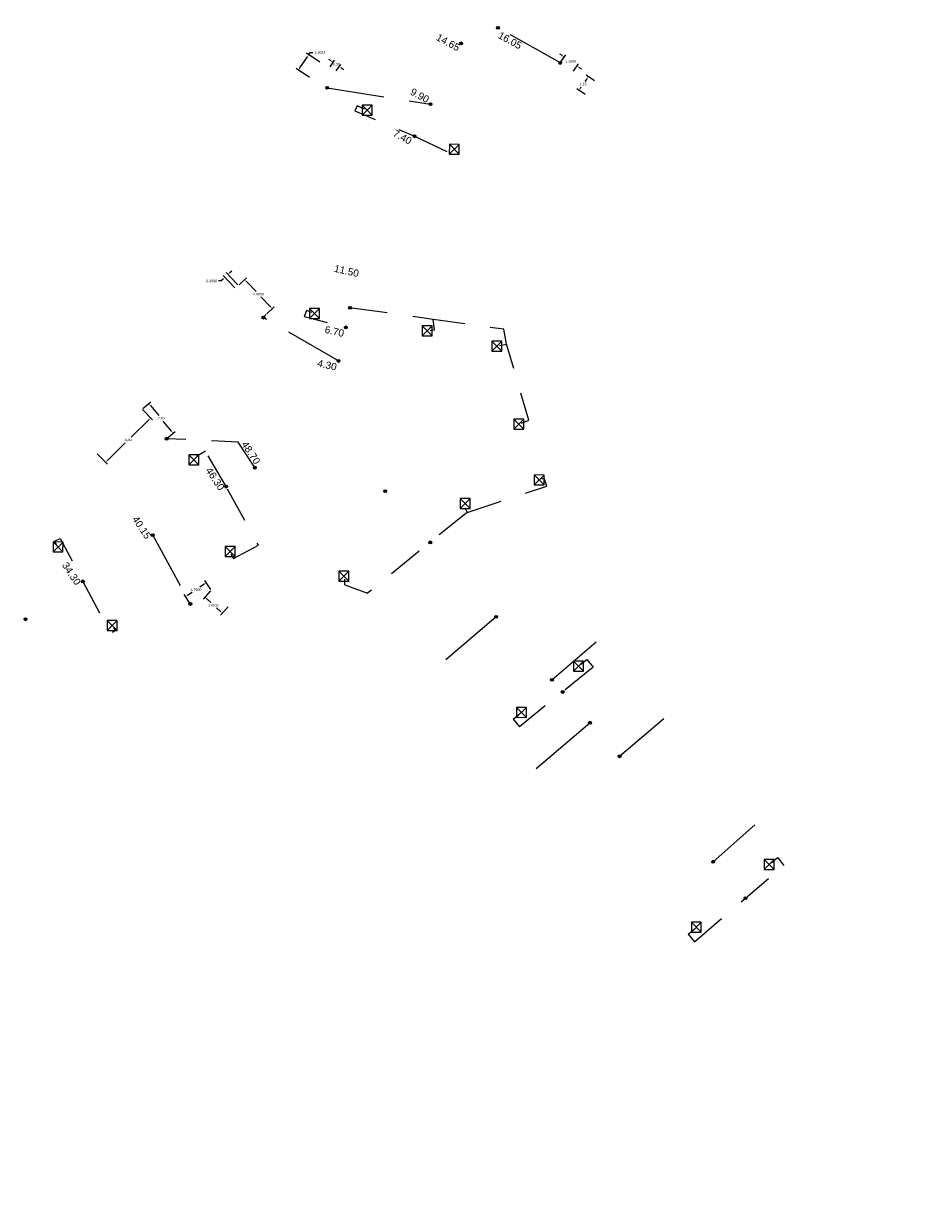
# Model space of a CAD drawing. Header units: inches. Extents: x 0 to 191500, y 0 to 342750.
# Tile 268 of 547: x 188361 to 188423, y 331848 to 331931. Entities that reach past the tile are written whole.
import ezdxf

# ---------------------------------------------------------------- set-up
doc = ezdxf.new("R2010")
doc.units = ezdxf.units.IN
doc.header["$MEASUREMENT"] = 0
doc.linetypes.add('RI-GWA_HUISAANSLUITING', pattern=[23, 4, -1.8, 2.6, -1.8, 4.6, -1.8, 4.6, -1.8])
doc.linetypes.add('RI-HWA_KOLKAANSLUITING', pattern=[4.3, 2.5, -1.8])
doc.layers.get('0').update_dxf_attribs({"lineweight": 20})
doc.layers.get('DefPoints').update_dxf_attribs({"lineweight": 20})
for name, color, linetype, lineweight in [('ECW', 150, 'Continuous', 20), ('N-WE-RI-GWA-MAATVOERING-T25', 30, 'RI-GWA_HUISAANSLUITING', 20), ('N-WE-RI-GWA_HUISAANSLUITING', 30, 'RI-GWA_HUISAANSLUITING', 20), ('N-WE-RI-GWA_RIOOLPUT_ONTSTOPPINGSPUT-G', 30, 'Continuous', 20), ('N-WE-RI-HWA_KOLK-S', 150, 'Continuous', 20), ('N-WE-RI-HWA_KOLKAANSLUITING', 150, 'RI-HWA_KOLKAANSLUITING', 20), ('N-WE-RI-INLAAT', 7, 'Continuous', 20)]:
    doc.layers.add(name, color=color, linetype=linetype, lineweight=lineweight)
doc.styles.add('arial', font='arial.ttf')
doc.dimstyles.get("Standard").update_dxf_attribs({"dimtxt": 0.18, "dimasz": 0.18, "dimexe": 0.18, "dimexo": 0.0625, "dimgap": 0.09, "dimtad": 0, "dimtih": 1, "dimtoh": 1, "dimdec": 4, "dimzin": 0, "dimdsep": 46, "dimtxsty": 'Standard', "dimcen": 0.09, "dimadec": 0, "dimazin": 0, "dimtfac": 1, "dimtdec": 4, "dimtofl": 0, "dimtmove": 0, "dimatfit": 3, "dimfxl": 1, "dimtolj": 1, "dimtzin": 0, "dimarcsym": 0})
picture_1 = doc.add_image_def('image1.ecw', size_in_pixel=(220000, 285000))

# ---------------------------------------------------------------- blocks, each defined once
blk = doc.blocks.new('*D4930')
at = {"layer": 'DefPoints', "color": 0, "transparency": 16777216}
for p in [(188398.63, 331928.119), (188399.823, 331927.912), (188399.536, 331927.495)]:
    blk.add_point(p, dxfattribs=at)
at = {"layer": 'N-WE-RI-GWA_RIOOLPUT_ONTSTOPPINGSPUT-G', "color": 0, "lineweight": -2, "transparency": 16777216}
for p, q in [((188398.769, 331928.637), (188398.62, 331928.739)), ((188398.666, 331928.17), (188399.019, 331928.684)), ((188399.572, 331927.546), (188399.925, 331928.06)), ((188399.971, 331927.809), (188400.119, 331927.707))]:
    blk.add_line(p, q, dxfattribs=at)
at = {"layer": 'N-WE-RI-GWA_RIOOLPUT_ONTSTOPPINGSPUT-G', "color": 0, "transparency": 16777216}
for points in [[(188398.786, 331928.662), (188398.752, 331928.613), (188398.917, 331928.535)], [(188399.988, 331927.834), (188399.954, 331927.785), (188399.823, 331927.912)]]:
    blk.add_solid(points, dxfattribs=at)
at = {"layer": 'N-WE-RI-GWA_RIOOLPUT_ONTSTOPPINGSPUT-G', "color": 0, "transparency": 16777216, "insert": (188399.37, 331928.223), "char_height": 0.18, "attachment_point": 5}
blk.add_mtext('\\A1;1.1000', dxfattribs=at)
blk = doc.blocks.new('*D4931')
at = {"layer": 'DefPoints', "color": 0, "transparency": 16777216}
for p in [(188401.08, 331926.843), (188399.948, 331926.21), (188400.435, 331925.883)]:
    blk.add_point(p, dxfattribs=at)
at = {"layer": 'N-WE-RI-GWA_RIOOLPUT_ONTSTOPPINGSPUT-G', "color": 0, "lineweight": -2, "transparency": 16777216}
for p, q in [((188400.493, 331927.021), (188400.366, 331926.832)), ((188401.029, 331926.878), (188400.444, 331927.271)), ((188400.383, 331925.918), (188399.799, 331926.311)), ((188400.048, 331926.36), (188400.104, 331926.442))]:
    blk.add_line(p, q, dxfattribs=at)
at = {"layer": 'N-WE-RI-GWA_RIOOLPUT_ONTSTOPPINGSPUT-G', "color": 0, "transparency": 16777216}
for points in [[(188400.468, 331927.037), (188400.518, 331927.004), (188400.593, 331927.17)], [(188400.024, 331926.376), (188400.073, 331926.343), (188399.948, 331926.21)]]:
    blk.add_solid(points, dxfattribs=at)
at = {"layer": 'N-WE-RI-GWA_RIOOLPUT_ONTSTOPPINGSPUT-G', "color": 0, "transparency": 16777216, "insert": (188400.235, 331926.637), "char_height": 0.18, "attachment_point": 5}
blk.add_mtext('\\A1;1,15', dxfattribs=at)
blk = doc.blocks.new('*D4940')
at = {"layer": 'DefPoints', "color": 0, "transparency": 16777216}
for p in [(188382.539, 331927.799), (188382.782, 331928.16), (188382.966, 331927.511)]:
    blk.add_point(p, dxfattribs=at)
at = {"layer": 'N-WE-RI-GWA_RIOOLPUT_ONTSTOPPINGSPUT-G', "color": 0, "lineweight": -2, "transparency": 16777216}
for p, q in [((188382.632, 331928.26), (188382.483, 331928.361)), ((188382.574, 331927.851), (188382.882, 331928.309)), ((188383.001, 331927.563), (188383.31, 331928.022)), ((188383.358, 331927.772), (188383.508, 331927.672))]:
    blk.add_line(p, q, dxfattribs=at)
at = {"layer": 'N-WE-RI-GWA_RIOOLPUT_ONTSTOPPINGSPUT-G', "color": 0, "transparency": 16777216}
for points in [[(188382.649, 331928.285), (188382.615, 331928.235), (188382.782, 331928.16)], [(188383.375, 331927.797), (188383.342, 331927.747), (188383.209, 331927.872)]]:
    blk.add_solid(points, dxfattribs=at)
at = {"layer": 'N-WE-RI-GWA_RIOOLPUT_ONTSTOPPINGSPUT-G', "color": 0, "transparency": 16777216, "insert": (188382.995, 331928.016), "char_height": 0.18, "attachment_point": 5}
blk.add_mtext('\\A1;0,50', dxfattribs=at)
blk = doc.blocks.new('*D4941')
at = {"layer": 'DefPoints', "color": 0, "transparency": 16777216}
for p in [(188380.352, 331927.624), (188381.905, 331928.149), (188381.178, 331927.068)]:
    blk.add_point(p, dxfattribs=at)
at = {"layer": 'N-WE-RI-GWA_RIOOLPUT_ONTSTOPPINGSPUT-G', "color": 0, "lineweight": -2, "transparency": 16777216}
for p, q in [((188380.452, 331927.773), (188380.978, 331928.555)), ((188381.853, 331928.184), (188380.929, 331928.805)), ((188381.079, 331928.704), (188381.179, 331928.854)), ((188381.179, 331928.854), (188381.359, 331928.854)), ((188381.126, 331927.103), (188380.203, 331927.724))]:
    blk.add_line(p, q, dxfattribs=at)
at = {"layer": 'N-WE-RI-GWA_RIOOLPUT_ONTSTOPPINGSPUT-G', "color": 0, "transparency": 16777216}
for points in [[(188380.953, 331928.572), (188381.003, 331928.538), (188381.079, 331928.704)], [(188380.427, 331927.79), (188380.477, 331927.756), (188380.352, 331927.624)]]:
    blk.add_solid(points, dxfattribs=at)
at = {"layer": 'N-WE-RI-GWA_RIOOLPUT_ONTSTOPPINGSPUT-G', "color": 0, "transparency": 16777216, "insert": (188381.854, 331928.854), "char_height": 0.18, "attachment_point": 5}
blk.add_mtext('\\A1;1.3024', dxfattribs=at)
blk = doc.blocks.new('*D4972')
at = {"layer": 'DefPoints', "color": 0, "transparency": 16777216}
for p in [(188376.177, 331912.583), (188378.113, 331910.561), (188378.533, 331910.963)]:
    blk.add_point(p, dxfattribs=at)
at = {"layer": 'N-WE-RI-GWA_RIOOLPUT_ONTSTOPPINGSPUT-G', "color": 0, "lineweight": -2, "transparency": 16777216}
for p, q in [((188376.222, 331912.626), (188376.727, 331913.11)), ((188376.721, 331912.855), (188377.393, 331912.154)), ((188378.409, 331911.093), (188377.737, 331911.794)), ((188378.159, 331910.604), (188378.663, 331911.087))]:
    blk.add_line(p, q, dxfattribs=at)
at = {"layer": 'N-WE-RI-GWA_RIOOLPUT_ONTSTOPPINGSPUT-G', "color": 0, "transparency": 16777216}
for points in [[(188376.743, 331912.876), (188376.7, 331912.834), (188376.597, 331912.985)], [(188378.431, 331911.113), (188378.387, 331911.072), (188378.533, 331910.963)]]:
    blk.add_solid(points, dxfattribs=at)
at = {"layer": 'N-WE-RI-GWA_RIOOLPUT_ONTSTOPPINGSPUT-G', "color": 0, "transparency": 16777216, "insert": (188377.565, 331911.974), "char_height": 0.18, "attachment_point": 5}
blk.add_mtext('\\A1;2.8000', dxfattribs=at)
blk = doc.blocks.new('*D4942')
at = {"layer": 'DefPoints', "color": 0, "transparency": 16777216}
for p in [(188375.219, 331913.15), (188375.96, 331912.376), (188376.177, 331912.583)]:
    blk.add_point(p, dxfattribs=at)
at = {"layer": 'N-WE-RI-GWA_RIOOLPUT_ONTSTOPPINGSPUT-G', "color": 0, "lineweight": -2, "transparency": 16777216}
for p, q in [((188375.566, 331913.481), (188375.696, 331913.606)), ((188374.959, 331912.901), (188374.779, 331912.901)), ((188375.089, 331913.025), (188374.959, 331912.901)), ((188375.917, 331912.421), (188375.095, 331913.28)), ((188376.134, 331912.628), (188375.311, 331913.487))]:
    blk.add_line(p, q, dxfattribs=at)
at = {"layer": 'N-WE-RI-GWA_RIOOLPUT_ONTSTOPPINGSPUT-G', "color": 0, "transparency": 16777216}
for points in [[(188375.068, 331913.047), (188375.11, 331913.003), (188375.219, 331913.15)], [(188375.545, 331913.503), (188375.587, 331913.46), (188375.436, 331913.357)]]:
    blk.add_solid(points, dxfattribs=at)
at = {"layer": 'N-WE-RI-GWA_RIOOLPUT_ONTSTOPPINGSPUT-G', "color": 0, "transparency": 16777216, "insert": (188374.299, 331912.901), "char_height": 0.18, "attachment_point": 5}
blk.add_mtext('\\A1;0.3000', dxfattribs=at)
blk = doc.blocks.new('*D4960')
at = {"layer": 'DefPoints', "color": 0, "transparency": 16777216}
for p in [(188369.436, 331903.95), (188369.9, 331904.335), (188371.151, 331901.883)]:
    blk.add_point(p, dxfattribs=at)
at = {"layer": 'N-WE-RI-GWA_RIOOLPUT_ONTSTOPPINGSPUT-G', "color": 0, "lineweight": -2, "transparency": 16777216}
for p, q in [((188369.484, 331903.99), (188370.038, 331904.45)), ((188370.015, 331904.197), (188370.596, 331903.497)), ((188371.5, 331902.407), (188370.919, 331903.107)), ((188371.199, 331901.923), (188371.754, 331902.383))]:
    blk.add_line(p, q, dxfattribs=at)
at = {"layer": 'N-WE-RI-GWA_RIOOLPUT_ONTSTOPPINGSPUT-G', "color": 0, "transparency": 16777216}
for points in [[(188370.038, 331904.216), (188369.992, 331904.178), (188369.9, 331904.335)], [(188371.523, 331902.426), (188371.477, 331902.388), (188371.615, 331902.268)]]:
    blk.add_solid(points, dxfattribs=at)
at = {"layer": 'N-WE-RI-GWA_RIOOLPUT_ONTSTOPPINGSPUT-G', "color": 0, "transparency": 16777216, "insert": (188370.757, 331903.302), "char_height": 0.18, "attachment_point": 5}
blk.add_mtext('\\A1;2,70', dxfattribs=at)
blk = doc.blocks.new('*D4961')
at = {"layer": 'DefPoints', "color": 0, "transparency": 16777216}
for p in [(188369.419, 331903.971), (188370.042, 331903.334), (188366.262, 331900.885)]:
    blk.add_point(p, dxfattribs=at)
at = {"layer": 'N-WE-RI-GWA_RIOOLPUT_ONTSTOPPINGSPUT-G', "color": 0, "lineweight": -2, "transparency": 16777216}
for p, q in [((188369.463, 331903.926), (188370.167, 331903.205)), ((188369.913, 331903.208), (188368.663, 331901.986)), ((188367.013, 331900.374), (188368.264, 331901.596)), ((188366.306, 331900.84), (188367.011, 331900.119))]:
    blk.add_line(p, q, dxfattribs=at)
at = {"layer": 'N-WE-RI-GWA_RIOOLPUT_ONTSTOPPINGSPUT-G', "color": 0, "transparency": 16777216}
for points in [[(188369.892, 331903.23), (188369.934, 331903.187), (188370.042, 331903.334)], [(188366.992, 331900.395), (188367.034, 331900.352), (188366.885, 331900.248)]]:
    blk.add_solid(points, dxfattribs=at)
at = {"layer": 'N-WE-RI-GWA_RIOOLPUT_ONTSTOPPINGSPUT-G', "color": 0, "transparency": 16777216, "insert": (188368.463, 331901.791), "char_height": 0.18, "attachment_point": 5}
blk.add_mtext('\\A1;4,40', dxfattribs=at)
blk = doc.blocks.new('*D4963')
at = {"layer": 'DefPoints', "color": 0, "transparency": 16777216}
for p in [(188374.267, 331891.316), (188372.466, 331890.866), (188372.806, 331890.351)]:
    blk.add_point(p, dxfattribs=at)
at = {"layer": 'N-WE-RI-GWA_RIOOLPUT_ONTSTOPPINGSPUT-G', "color": 0, "lineweight": -2, "transparency": 16777216}
for p, q in [((188373.776, 331891.731), (188373.469, 331891.528)), ((188374.232, 331891.368), (188373.827, 331891.981)), ((188372.772, 331890.403), (188372.367, 331891.016)), ((188372.616, 331890.965), (188372.924, 331891.168))]:
    blk.add_line(p, q, dxfattribs=at)
at = {"layer": 'N-WE-RI-GWA_RIOOLPUT_ONTSTOPPINGSPUT-G', "color": 0, "transparency": 16777216}
for points in [[(188373.76, 331891.756), (188373.793, 331891.706), (188373.927, 331891.831)], [(188372.6, 331890.99), (188372.633, 331890.94), (188372.466, 331890.866)]]:
    blk.add_solid(points, dxfattribs=at)
at = {"layer": 'N-WE-RI-GWA_RIOOLPUT_ONTSTOPPINGSPUT-G', "color": 0, "transparency": 16777216, "insert": (188373.196, 331891.348), "char_height": 0.18, "attachment_point": 5}
blk.add_mtext('\\A1;1.7500', dxfattribs=at)
blk = doc.blocks.new('*D4964')
at = {"layer": 'DefPoints', "color": 0, "transparency": 16777216}
for p in [(188374.266, 331891.315), (188375.039, 331889.702), (188375.489, 331890.19)]:
    blk.add_point(p, dxfattribs=at)
at = {"layer": 'N-WE-RI-GWA_RIOOLPUT_ONTSTOPPINGSPUT-G', "color": 0, "lineweight": -2, "transparency": 16777216}
for p, q in [((188374.224, 331891.269), (188373.695, 331890.694)), ((188373.949, 331890.705), (188374.232, 331890.444)), ((188374.907, 331889.823), (188374.623, 331890.084)), ((188375.447, 331890.144), (188374.917, 331889.569))]:
    blk.add_line(p, q, dxfattribs=at)
at = {"layer": 'N-WE-RI-GWA_RIOOLPUT_ONTSTOPPINGSPUT-G', "color": 0, "transparency": 16777216}
for points in [[(188373.969, 331890.727), (188373.929, 331890.682), (188373.817, 331890.826)], [(188374.927, 331889.845), (188374.886, 331889.801), (188375.039, 331889.702)]]:
    blk.add_solid(points, dxfattribs=at)
at = {"layer": 'N-WE-RI-GWA_RIOOLPUT_ONTSTOPPINGSPUT-G', "color": 0, "transparency": 16777216, "insert": (188374.428, 331890.264), "char_height": 0.18, "attachment_point": 5}
blk.add_mtext('\\A1;1.6612', dxfattribs=at)
blk = doc.blocks.new('A$C2C270354')
h = blk.add_hatch(color=256)
h.dxf.hatch_style = 1
edge = h.paths.add_edge_path()
edge.add_arc((0, 0), 0.1, 0, 360)
blk.add_circle((0, 0), 0.1)

msp = doc.modelspace()

# ---------------------------------------------------------------- linework, layer by layer
at = {"layer": 'N-WE-RI-GWA_HUISAANSLUITING'}
for p, q in [((188398.64689, 331928.11812, -14.89265), (188394.2855, 331930.57582)), ((188378.11338, 331910.56052), (188377.89669, 331910.35305))]:
    msp.add_line(p, q, dxfattribs=at)
at = {"layer": 'N-WE-RI-GWA_HUISAANSLUITING', "ltscale": 2}
msp.add_line((188409.31388, 331872.35169), (188412.22267, 331874.9318), dxfattribs=at)
at = {"layer": 'N-WE-RI-GWA_HUISAANSLUITING', "elevation": 53.176, "flags": 128}
for points in [[(188382.36509, 331926.38094), (188389.57917, 331925.23794), (188389.57917, 331925.23794)], [(188383.15007, 331907.31441), (188377.89669, 331910.35305)]]:
    msp.add_lwpolyline(points, dxfattribs=at)
at = {"layer": 'N-WE-RI-GWA_HUISAANSLUITING', "flags": 128}
for points in [[(188377.31066, 331899.86439), (188376.15434, 331901.64475), (188371.15093, 331901.88324)], [(188370.17665, 331895.15182), (188372.80598, 331890.35107)]]:
    msp.add_lwpolyline(points, dxfattribs=at)
at = {"layer": 'N-WE-RI-GWA_HUISAANSLUITING', "ltscale": 2}
for points in [[(188394.16441, 331889.44738), (188390.64336, 331886.45039)], [(188398.05651, 331885.05324), (188401.15817, 331887.69326)], [(188402.78393, 331879.71604), (188405.88334, 331882.35414)], [(188396.9683, 331878.87168), (188400.71051, 331882.05691)]]:
    msp.add_lwpolyline(points, dxfattribs=at)
at = {"layer": 'N-WE-RI-GWA_RIOOLPUT_ONTSTOPPINGSPUT-G'}
for p, q in [((188398.72507, 331928.16126, -14.89265), (188398.54482, 331928.0746, -14.89265)), ((188398.59161, 331928.20806, -14.89265), (188398.67827, 331928.0278, -14.89265)), ((188382.45521, 331926.42427), (188382.27496, 331926.33761)), ((188382.32176, 331926.47107), (188382.40841, 331926.29082)), ((188378.00093, 331910.38186), (188377.82068, 331910.2952)), ((188377.86747, 331910.42866), (188377.95413, 331910.2484)), ((188371.24105, 331901.92657), (188371.0608, 331901.83991)), ((188371.1076, 331901.97337), (188371.19425, 331901.79311)), ((188372.76293, 331890.44138), (188372.84959, 331890.26113)), ((188372.89639, 331890.39459), (188372.71614, 331890.30793))]:
    msp.add_line(p, q, dxfattribs=at)
for centre in [(188398.63494, 331928.11793, -14.89265), (188382.36509, 331926.38094), (188377.9108, 331910.33853), (188371.15093, 331901.88324), (188372.80626, 331890.35126)]:
    msp.add_circle(centre, 0.1, dxfattribs=at)
at = {"layer": 'N-WE-RI-HWA_KOLK-S'}
for p, q in [((188384.79952, 331925.16297, 53.052), (188384.79803, 331924.46652, 53.052)), ((188384.79803, 331924.46652, 53.052), (188385.49597, 331925.16148, 53.052)), ((188384.79952, 331925.16297, 53.052), (188385.49448, 331924.46503, 53.052)), ((188385.49597, 331925.16148, 53.052), (188384.79952, 331925.16297, 53.052)), ((188385.49448, 331924.46503, 53.052), (188385.49597, 331925.16148, 53.052)), ((188384.79803, 331924.46652, 53.052), (188385.49448, 331924.46503, 53.052)), ((188390.89352, 331922.43897, 53.06), (188390.89203, 331921.74252, 53.06)), ((188390.89203, 331921.74252, 53.06), (188391.58997, 331922.43748, 53.06)), ((188390.89352, 331922.43897, 53.06), (188391.58848, 331921.74103, 53.06)), ((188391.58997, 331922.43748, 53.06), (188390.89352, 331922.43897, 53.06)), ((188391.58848, 331921.74103, 53.06), (188391.58997, 331922.43748, 53.06)), ((188390.89203, 331921.74252, 53.06), (188391.58848, 331921.74103, 53.06)), ((188381.12952, 331910.96997, 53.101), (188381.12803, 331910.27352, 53.101)), ((188381.12803, 331910.27352, 53.101), (188381.82597, 331910.96848, 53.101)), ((188381.12803, 331910.27352, 53.101), (188381.82448, 331910.27203, 53.101)), ((188381.12952, 331910.96997, 53.101), (188381.82448, 331910.27203, 53.101)), ((188381.82597, 331910.96848, 53.101), (188381.12952, 331910.96997, 53.101)), ((188381.82448, 331910.27203, 53.101), (188381.82597, 331910.96848, 53.101)), ((188389.00252, 331909.76797, 53.083), (188389.00103, 331909.07152, 53.083)), ((188389.00103, 331909.07152, 53.083), (188389.69897, 331909.76648, 53.083)), ((188389.00252, 331909.76797, 53.083), (188389.69748, 331909.07003, 53.083)), ((188389.69897, 331909.76648, 53.083), (188389.00252, 331909.76797, 53.083)), ((188389.69748, 331909.07003, 53.083), (188389.69897, 331909.76648, 53.083)), ((188389.00103, 331909.07152, 53.083), (188389.69748, 331909.07003, 53.083)), ((188393.85818, 331908.70134, 53.083), (188393.85668, 331908.00489, 53.083)), ((188393.85668, 331908.00489, 53.083), (188394.55463, 331908.69984, 53.083)), ((188393.85818, 331908.70134, 53.083), (188394.55313, 331908.00339, 53.083)), ((188394.55463, 331908.69984, 53.083), (188393.85818, 331908.70134, 53.083)), ((188394.55313, 331908.00339, 53.083), (188394.55463, 331908.69984, 53.083)), ((188393.85668, 331908.00489, 53.083), (188394.55313, 331908.00339, 53.083)), ((188395.40009, 331903.2515, 212.332), (188395.3986, 331902.55505, 212.332)), ((188395.3986, 331902.55505, 212.332), (188396.09655, 331903.25001, 212.332)), ((188395.40009, 331903.2515, 212.332), (188396.09505, 331902.55355, 212.332)), ((188396.09655, 331903.25001, 212.332), (188395.40009, 331903.2515, 212.332)), ((188396.09505, 331902.55355, 212.332), (188396.09655, 331903.25001, 212.332)), ((188395.3986, 331902.55505, 212.332), (188396.09505, 331902.55355, 212.332)), ((188372.70842, 331900.75325), (188372.70692, 331900.0568)), ((188372.70692, 331900.0568), (188373.40487, 331900.75176)), ((188372.70842, 331900.75325), (188373.40338, 331900.0553)), ((188373.40487, 331900.75176), (188372.70842, 331900.75325)), ((188373.40338, 331900.0553), (188373.40487, 331900.75176)), ((188372.70692, 331900.0568), (188373.40338, 331900.0553)), ((188396.82442, 331899.35359, 53.083), (188396.82293, 331898.65713, 53.083)), ((188396.82293, 331898.65713, 53.083), (188397.52088, 331899.35209, 53.083)), ((188396.82442, 331899.35359, 53.083), (188397.51938, 331898.65564, 53.083)), ((188397.52088, 331899.35209, 53.083), (188396.82442, 331899.35359, 53.083)), ((188397.51938, 331898.65564, 53.083), (188397.52088, 331899.35209, 53.083)), ((188396.82293, 331898.65713, 53.083), (188397.51938, 331898.65564, 53.083)), ((188391.64256, 331897.71015), (188391.64107, 331897.0137)), ((188391.64107, 331897.0137), (188392.33902, 331897.70866)), ((188391.64256, 331897.71015), (188392.33752, 331897.0122)), ((188392.33902, 331897.70866), (188391.64256, 331897.71015)), ((188392.33752, 331897.0122), (188392.33902, 331897.70866)), ((188391.64107, 331897.0137), (188392.33752, 331897.0122)), ((188363.21852, 331894.67497, 52.862), (188363.21703, 331893.97852, 52.862)), ((188363.21703, 331893.97852, 52.862), (188363.91497, 331894.67348, 52.862)), ((188363.21852, 331894.67497, 52.862), (188363.91348, 331893.97703, 52.862)), ((188363.91497, 331894.67348, 52.862), (188363.21852, 331894.67497, 52.862)), ((188363.91348, 331893.97703, 52.862), (188363.91497, 331894.67348, 52.862)), ((188363.21703, 331893.97852, 52.862), (188363.91348, 331893.97703, 52.862)), ((188375.24752, 331894.36597, 53.017), (188375.24603, 331893.66952, 53.017)), ((188375.24603, 331893.66952, 53.017), (188375.94397, 331894.36448, 53.017)), ((188375.24752, 331894.36597, 53.017), (188375.94248, 331893.66803, 53.017)), ((188375.94397, 331894.36448, 53.017), (188375.24752, 331894.36597, 53.017)), ((188375.94248, 331893.66803, 53.017), (188375.94397, 331894.36448, 53.017)), ((188375.24603, 331893.66952, 53.017), (188375.94248, 331893.66803, 53.017)), ((188383.18095, 331892.63297, 53.155), (188383.17946, 331891.93651, 53.155)), ((188383.17946, 331891.93651, 53.155), (188383.8774, 331892.63147, 53.155)), ((188383.18095, 331892.63297, 53.155), (188383.87591, 331891.93502, 53.155)), ((188383.8774, 331892.63147, 53.155), (188383.18095, 331892.63297, 53.155)), ((188383.87591, 331891.93502, 53.155), (188383.8774, 331892.63147, 53.155)), ((188383.17946, 331891.93651, 53.155), (188383.87591, 331891.93502, 53.155)), ((188367.00152, 331889.19197, 52.874), (188367.00003, 331888.49552, 52.874)), ((188367.00003, 331888.49552, 52.874), (188367.69797, 331889.19048, 52.874)), ((188367.00152, 331889.19197, 52.874), (188367.69648, 331888.49403, 52.874)), ((188367.69797, 331889.19048, 52.874), (188367.00152, 331889.19197, 52.874)), ((188367.69648, 331888.49403, 52.874), (188367.69797, 331889.19048, 52.874)), ((188367.00003, 331888.49552, 52.874), (188367.69648, 331888.49403, 52.874)), ((188399.56552, 331886.35497, 53.343), (188399.56403, 331885.65852, 53.343)), ((188399.56403, 331885.65852, 53.343), (188400.26197, 331886.35348, 53.343)), ((188399.56552, 331886.35497, 53.343), (188400.26048, 331885.65703, 53.343)), ((188400.26197, 331886.35348, 53.343), (188399.56552, 331886.35497, 53.343)), ((188400.26048, 331885.65703, 53.343), (188400.26197, 331886.35348, 53.343)), ((188399.56403, 331885.65852, 53.343), (188400.26048, 331885.65703, 53.343)), ((188395.58552, 331883.12997, 53.369), (188395.58403, 331882.43352, 53.369)), ((188395.58403, 331882.43352, 53.369), (188396.28197, 331883.12848, 53.369)), ((188395.58552, 331883.12997, 53.369), (188396.28048, 331882.43203, 53.369)), ((188396.28197, 331883.12848, 53.369), (188395.58552, 331883.12997, 53.369)), ((188396.28048, 331882.43203, 53.369), (188396.28197, 331883.12848, 53.369)), ((188395.58403, 331882.43352, 53.369), (188396.28048, 331882.43203, 53.369)), ((188412.88841, 331872.51644, 53.525), (188412.88691, 331871.81999, 53.525)), ((188412.88691, 331871.81999, 53.525), (188413.58486, 331872.51494, 53.525)), ((188412.88841, 331872.51644, 53.525), (188413.58336, 331871.81849, 53.525)), ((188413.58486, 331872.51494, 53.525), (188412.88841, 331872.51644, 53.525)), ((188413.58336, 331871.81849, 53.525), (188413.58486, 331872.51494, 53.525)), ((188412.88691, 331871.81999, 53.525), (188413.58336, 331871.81849, 53.525)), ((188407.79541, 331868.13244, 53.487), (188407.79391, 331867.43599, 53.487)), ((188407.79391, 331867.43599, 53.487), (188408.49186, 331868.13094, 53.487)), ((188407.79541, 331868.13244, 53.487), (188408.49036, 331867.43449, 53.487)), ((188408.49186, 331868.13094, 53.487), (188407.79541, 331868.13244, 53.487)), ((188408.49036, 331867.43449, 53.487), (188408.49186, 331868.13094, 53.487)), ((188407.79391, 331867.43599, 53.487), (188408.49036, 331867.43449, 53.487))]:
    msp.add_line(p, q, dxfattribs=at)
at = {"layer": 'N-WE-RI-HWA_KOLKAANSLUITING'}
for p, q in [((188373.85803, 331901.01009), (188373.24202, 331900.64823)), ((188375.30814, 331898.54156, 53.017), (188373.85803, 331901.01009)), ((188397.52119, 331899.12527, 31.27877), (188397.36326, 331899.06278, 53.083)), ((188397.70128, 331898.57932, -0.00143), (188397.52119, 331899.12527, -0.00049)), ((188392.13272, 331896.74251, -0.01273), (188397.70128, 331898.57932, -0.00143)), ((188391.96646, 331897.05017, -0.01273), (188392.13272, 331896.74251, -0.01273)), ((188392.13272, 331896.74251, -0.01273), (188385.18795, 331891.10075, 0.0224)), ((188383.60205, 331891.69249, -0.00017), (188383.60205, 331892.08399, 53.155)), ((188383.60205, 331891.69249, -0.00017), (188385.18795, 331891.10075, -0.00017)), ((188400.06541, 331886.1355, 53.343), (188400.49272, 331886.48178, 53.343)), ((188400.49272, 331886.48178, 53.343), (188400.93344, 331885.93794, 53.343)), ((188400.93344, 331885.93794, 53.343), (188395.7951, 331881.76011, 53.369)), ((188395.35437, 331882.30395, 53.369), (188395.78167, 331882.65023, 53.369)), ((188395.35437, 331882.30395, 53.369), (188395.7951, 331881.76011, 53.369)), ((188413.39241, 331872.29196, 53.525), (188413.81971, 331872.63825, 53.525)), ((188413.81971, 331872.63825, 53.525), (188414.26044, 331872.09441, 53.525)), ((188408.00673, 331866.76057, 53.487), (188414.26044, 331872.09441, 53.525)), ((188407.56601, 331867.30441, 53.487), (188407.99331, 331867.6507, 53.487)), ((188407.56601, 331867.30441, 53.487), (188408.00673, 331866.76057, 53.487))]:
    msp.add_line(p, q, dxfattribs=at)
at = {"layer": 'N-WE-RI-HWA_KOLKAANSLUITING', "flags": 128}
for points, elevation in [([(188384.96785, 331924.90292), (188384.46709, 331925.13722), (188384.29285, 331924.76923), (188388.45766, 331923.00361)], 53.052), ([(188381.29, 331910.69194), (188380.90932, 331910.83837), (188380.76614, 331910.40783), (188383.66359, 331909.65883)], 53.101), ([(188389.54875, 331909.44135), (188389.84963, 331909.47574), (188389.77079, 331910.2177), (188383.96191, 331911.02076)], 53.083), ([(188375.63942, 331893.822), (188375.83056, 331893.51198), (188377.5632, 331894.45343), (188375.30814, 331898.54156)], 53.017), ([(188363.45654, 331894.49338), (188363.31175, 331894.7252), (188363.72091, 331894.93031), (188365.29549, 331891.92742)], 52.862)]:
    msp.add_lwpolyline(points, dxfattribs=dict(at, elevation=elevation))
for points in [[(188388.45766, 331923.00361), (188391.63069, 331921.51463), (188391.78648, 331921.84827), (188391.42131, 331922.00347)], [(188394.40194, 331908.3966), (188394.89602, 331908.49546), (188394.68991, 331909.5256), (188389.77079, 331910.2177)], [(188395.932, 331902.98042), (188396.43949, 331903.18106), (188396.43949, 331903.18106), (188394.89602, 331908.49546)], [(188365.29549, 331891.92742), (188367.2237, 331888.28944), (188367.58071, 331888.49803), (188367.46075, 331888.67713)]]:
    msp.add_lwpolyline(points, dxfattribs=at)

# ---------------------------------------------------------------- block references
at = {"layer": 'N-WE-RI-INLAAT', "rotation": 0.06357443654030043}
for p in [(188394.2855, 331930.57582), (188391.71004, 331929.48316, 53.176), (188389.57917, 331925.23794, 53.176), (188388.45766, 331923.00361, 53.176), (188383.96191, 331911.02076, 53.083), (188383.66359, 331909.65883, 53.101), (188383.15007, 331907.31441, 53.176), (188377.31066, 331899.86439), (188375.30814, 331898.54156), (188386.408, 331898.224), (188370.17665, 331895.15182), (188389.56096, 331894.64462, 0.0003), (188365.29549, 331891.92742), (188361.29043, 331889.28177), (188394.16441, 331889.44738), (188398.05651, 331885.05324), (188398.80958, 331884.20304, 53.35377), (188400.71051, 331882.05691), (188402.78393, 331879.71604), (188409.31388, 331872.35169), (188411.57852, 331869.80697, 53.5087)]:
    msp.add_blockref('A$C2C270354', p, dxfattribs=at)

# ---------------------------------------------------------------- texts
at = {"layer": 'N-WE-RI-GWA-MAATVOERING-T25', "char_height": 0.5, "attachment_point": 1, "style": 'arial'}
for s, insert, rotation in [('14.65', (188390.15948, 331930.19634, 103.931), 331.4480525), ('16.05', (188394.48234, 331930.3299), 331.4480525), ('9.90', (188388.35464, 331926.39184, 157.107), 331.4480525), ('7.40', (188387.14093, 331923.49285, 103.931), 331.4480525), ('11.50', (188382.9197, 331914.03873, 104.064), 347.2238145), ('6.70', (188382.26344, 331909.77166, 103.931), 347.2238145), ('4.30', (188381.74992, 331907.42724, 103.931), 347.2238145), ('48.70', (188376.76152, 331901.77698, 52.727), 303.6449379), ('46.30', (188374.26443, 331899.94869, 52.727), 303.6449379), ('40.15', (188369.13294, 331896.55894, 52.727), 303.6449379), ('34.30', (188364.22997, 331893.33694, 52.862), 303.6449379)]:
    msp.add_mtext_dynamic_manual_height_columns(s, width=1.5984137, gutter_width=2.5, heights=[0], dxfattribs=dict(at, insert=insert, rotation=rotation))

# ---------------------------------------------------------------- dimensions: what is measured, and where the dimension line sits
at = {"layer": 'N-WE-RI-GWA_RIOOLPUT_ONTSTOPPINGSPUT-G'}
dim = msp.add_linear_dim(base=(188380.35196, 331927.62358), p1=(188381.90468, 331928.14898), p2=(188381.17804, 331927.06818), angle=236.0859191, dimstyle='Standard', dxfattribs=at)
dim.commit()
dim.dimension.update_dxf_attribs({"geometry": '*D4941', "text_midpoint": (188381.85404, 331928.85375), "dimtype": 161})
for p1, p2, distance, picture, middle in [((188398.63009, 331928.11875), (188399.53613, 331927.49497), 0.50574, '*D4930', (188399.3699, 331928.22342)), ((188376.177, 331912.583), (188375.96031, 331912.37553), -1.07154, '*D4942', (188374.29923, 331912.90056)), ((188376.177, 331912.583), (188378.11338, 331910.56052), 0.58142, '*D4972', (188377.56516, 331911.97385)), ((188374.26655, 331891.31566), (188372.80626, 331890.35126), -0.61701, '*D4963', (188373.19638, 331891.34833)), ((188374.26645, 331891.31519), (188375.48888, 331890.19029), -0.66423, '*D4964', (188374.42789, 331890.26396))]:
    dim = msp.add_aligned_dim(p1=p1, p2=p2, distance=distance, dimstyle='Standard', dxfattribs=at)
    dim.commit()
    dim.dimension.update_dxf_attribs({"geometry": picture, "text_midpoint": middle})
for base, p1, p2, angle, text, picture, middle in [((188382.78157, 331928.15985), (188382.96625, 331927.51119), (188382.53872, 331927.79864), 146.0859191, '0,50', '*D4940', (188382.99534, 331928.01612)), ((188399.94799, 331926.21015), (188401.08041, 331926.84268), (188400.435, 331925.88272), 236.0859191, '1,15', '*D4931', (188400.23488, 331926.63686))]:
    dim = msp.add_linear_dim(base=base, p1=p1, p2=p2, angle=angle, text=text, dimstyle='Standard', dxfattribs=at)
    dim.commit()
    dim.dimension.update_dxf_attribs({"geometry": picture, "text_midpoint": middle, "dimtype": 161})
for p1, p2, distance, text, picture, middle in [((188366.26227, 331900.88453), (188369.41904, 331903.97062), -0.89045, '4,40', '*D4961', (188368.46313, 331901.79085)), ((188371.15093, 331901.88324), (188369.43583, 331903.95038), -0.60301, '2,70', '*D4960', (188370.75745, 331903.30185))]:
    dim = msp.add_aligned_dim(p1=p1, p2=p2, distance=distance, text=text, dimstyle='Standard', dxfattribs=at)
    dim.commit()
    dim.dimension.update_dxf_attribs({"geometry": picture, "text_midpoint": middle})

# ---------------------------------------------------------------- pictures from other files: only their frames are drawn
at = {"layer": 'ECW'}
image = msp.add_image(picture_1, insert=(180500, 328500), size_in_units=(11000, 14250), dxfattribs=at)
image.dxf.flags = 7

doc.saveas('drawing.dxf')
